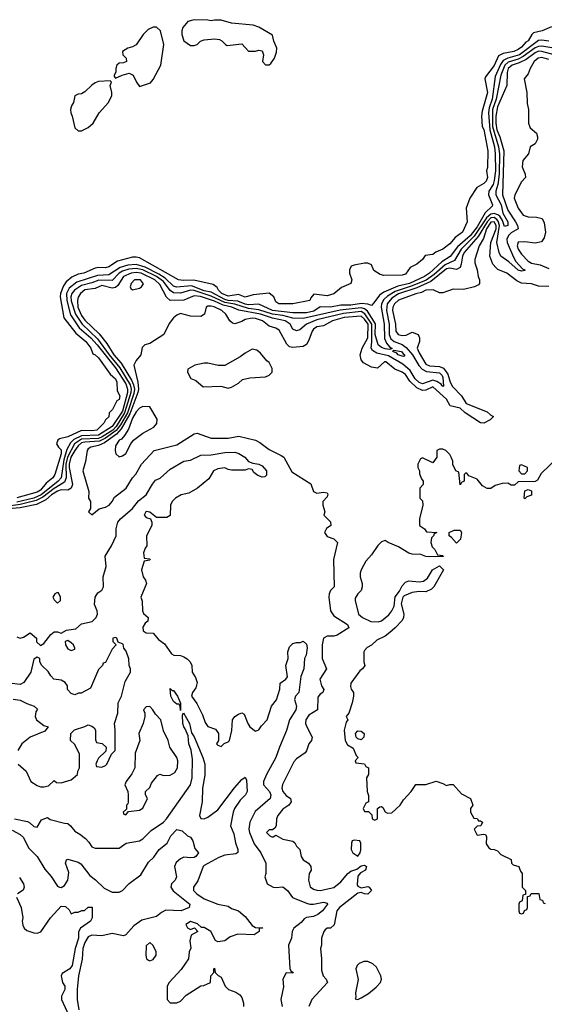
# Model space of a CAD drawing. Header units: inches. Extents: x 2380053 to 2584298, y 380219 to 546618.
# Tile 354 of 656: x 2545428 to 2548504, y 391263 to 397036. Entities that reach past the tile are written whole.
import ezdxf

# ---------------------------------------------------------------- set-up
doc = ezdxf.new("R2010")
doc.units = ezdxf.units.IN
doc.header["$MEASUREMENT"] = 0
doc.layers.add('C5349', color=7, linetype='Continuous')

msp = doc.modelspace()

# ---------------------------------------------------------------- linework, layer by layer
at = {"layer": 'C5349', "color": 2}
for points, elevation in [([(2546450, 397036), (2546414.4, 397025.6), (2546384.7, 396990), (2546378, 396970), (2546378.8, 396950), (2546390, 396912), (2546430, 396884.7), (2546450, 396884.7), (2546468.8, 396891.1), (2546488, 396910), (2546510, 396918), (2546570, 396924.7), (2546599.6, 396919.6), (2546612.7, 396912.7), (2546634, 396890), (2546644.7, 396884.7), (2546730, 396894), (2546770, 396852), (2546810, 396851.3), (2546830, 396858), (2546850, 396854), (2546858, 396830), (2546852, 396790), (2546870, 396772), (2546890, 396772), (2546900.4, 396779.6), (2546922, 396810), (2546933.6, 396846.4), (2546935.3, 396870), (2546918, 396910), (2546910, 396946), (2546830, 396992.7), (2546796.9, 397003.1), (2546670, 397016), (2546610, 397033.2), (2546570, 397034), (2546550, 397028.7), (2546530, 397034)], 2), ([(2546230, 396992.7), (2546210, 396992.7), (2546181.7, 396978.3), (2546150.8, 396950), (2546110, 396888.7), (2546090, 396877.2), (2546062, 396870), (2546031.3, 396850), (2546032, 396830), (2546052, 396810), (2546054, 396790), (2546036.9, 396783.1), (2546010, 396782), (2545998, 396770), (2545991.3, 396750), (2545991.6, 396728.4), (2545982, 396710), (2545982, 396702), (2545990, 396694), (2546028.8, 396711.1), (2546070, 396722), (2546094, 396710), (2546112, 396670), (2546130, 396644.7), (2546194.8, 396665.2), (2546210, 396684.7), (2546255.1, 396770), (2546272, 396890), (2546253.2, 396970)], 2), ([(2545958, 396678), (2545890, 396672.7), (2545870, 396666), (2545850, 396652.7), (2545810, 396613.2), (2545790, 396601.2), (2545770, 396599), (2545751.2, 396588.9), (2545744, 396550), (2545730.7, 396530), (2545724.9, 396510), (2545727.7, 396490), (2545736.3, 396470), (2545750, 396402), (2545770, 396384.7), (2545790, 396384.7), (2545830, 396404.7), (2545859, 396430), (2545894, 396490), (2545948.7, 396550), (2545968.4, 396591.6), (2545968.7, 396610), (2545958, 396650), (2545966, 396670)], 2), ([(2546136, 395510), (2546101, 395510), (2546080.7, 395490), (2546076, 395470), (2546079.6, 395459.6), (2546090, 395451.3), (2546130, 395461), (2546142, 395470), (2546152.9, 395487.1)], 18), ([(2546790, 395104), (2546750, 395081.2), (2546721.4, 395058.6), (2546630, 395008), (2546591.6, 395008.4), (2546530, 395021.2), (2546510, 395021.2), (2546454, 395010), (2546412.7, 394987.3), (2546412, 394970), (2546431.6, 394931.6), (2546459.8, 394919.8), (2546502.8, 394882.8), (2546606.4, 394886.4), (2546650, 394876), (2546670, 394881), (2546710, 394904.7), (2546733.6, 394926.4), (2546776.9, 394936.9), (2546870, 394942), (2546890, 394952), (2546908, 394970), (2546908, 394990), (2546890, 395026), (2546876.4, 395036.4), (2546840.4, 395080.4), (2546818, 395098)], 22), ([(2547678, 395062), (2547670, 395062.4), (2547647.3, 395070), (2547640.1, 395080.1), (2547615.3, 395090), (2547622, 395098), (2547666.8, 395090), (2547676.2, 395076.2), (2547686.8, 395070)], 10), ([(2546150, 394768.7), (2546130, 394759), (2546110, 394736), (2546090, 394699.3), (2546065.3, 394634.7), (2546042.4, 394597.6), (2546024.4, 394575.6), (2546011.3, 394570), (2545990, 394538), (2545986.8, 394510), (2545991.2, 394491.1), (2546010, 394472), (2546030, 394478), (2546050, 394492), (2546079, 394550), (2546095.3, 394570), (2546149.4, 394610.6), (2546213.8, 394646.2), (2546232.1, 394667.9), (2546232.9, 394692.9), (2546190, 394766)], 22), ([(2548370, 394426), (2548358, 394422), (2548354, 394390), (2548370, 394374), (2548390, 394374), (2548406, 394390), (2548406, 394410)], 22), ([(2548390, 394226), (2548386, 394230), (2548390, 394274), (2548410, 394282), (2548430, 394274), (2548430, 394248), (2548402, 394238)], 22), ([(2547990, 393966), (2547960.4, 394000.4), (2547946, 394010), (2547946, 394030), (2547976.4, 394043.6), (2548010, 394042), (2548018, 394030), (2548012, 393990)], 22), ([(2545650, 393678), (2545634, 393670), (2545622, 393650), (2545630, 393634), (2545650, 393614), (2545666, 393630), (2545666, 393650), (2545655.3, 393675.3)], 18), ([(2545710, 393395.3), (2545694, 393390), (2545696, 393370), (2545710, 393346.8), (2545730, 393337.3), (2545750, 393346), (2545751.6, 393351.6), (2545742.7, 393370), (2545730, 393382.7)], 14), ([(2546322, 393102), (2546330, 393102), (2546353.4, 393070), (2546370.7, 393029.3), (2546370, 392986), (2546368.8, 393008.9), (2546362, 393022), (2546350, 393022), (2546330, 393039), (2546313.2, 393070), (2546310, 393114)], 10), ([(2546190, 393008), (2546170, 393006), (2546154, 392990), (2546162, 392970), (2546162, 392950), (2546151.3, 392910), (2546126, 392850), (2546132, 392810), (2546105.4, 392734.6), (2546102, 392650), (2546085.4, 392614.6), (2546052, 392570), (2546044.7, 392550), (2546062, 392510), (2546064.7, 392490), (2546064.7, 392450), (2546062, 392438), (2546054, 392430), (2546054, 392406), (2546034, 392390), (2546038, 392378), (2546050, 392374), (2546066, 392394), (2546130, 392402), (2546150, 392412), (2546178, 392470), (2546166, 392490), (2546166, 392510), (2546190, 392534), (2546200.2, 392559.8), (2546236.4, 392603.6), (2546250, 392612), (2546270, 392604.7), (2546310, 392606.8), (2546337.5, 392622.5), (2546354, 392650), (2546355.3, 392690), (2546348.7, 392710), (2546308.7, 392770), (2546298, 392810), (2546270, 392866), (2546255.3, 392930), (2546223.1, 392963.1), (2546208, 392990)], 14), ([(2547430, 392814), (2547410, 392819), (2547401.2, 392830), (2547396, 392850), (2547410, 392866.8), (2547430, 392864), (2547446.8, 392850), (2547446, 392830)], 22), ([(2547390, 392226), (2547378, 392222), (2547372.7, 392207.3), (2547371.3, 392170), (2547382, 392150), (2547410, 392131.3), (2547424, 392150), (2547428.4, 392168.4), (2547427.3, 392207.3), (2547422, 392222)], 22), ([(2546190, 391626), (2546170, 391606), (2546166.8, 391550), (2546172, 391530), (2546182, 391522), (2546190, 391518), (2546210, 391524.7), (2546228, 391550), (2546228.7, 391570), (2546210, 391608)], 10), ([(2547470, 391514.5), (2547446.4, 391513.6), (2547418.8, 391501.2), (2547406, 391490), (2547398, 391470), (2547411.9, 391408.2), (2547396.3, 391330), (2547398, 391302), (2547394, 391294), (2547410, 391291.3), (2547430, 391300.7), (2547473.1, 391326.9), (2547517.6, 391362.4), (2547544, 391390), (2547549.2, 391410), (2547545.2, 391430), (2547519.7, 391479.7), (2547499.1, 391499.1)], 22)]:
    msp.add_lwpolyline(points, close=True, dxfattribs=dict(at, elevation=elevation))
for points, elevation in [([(2548545.8, 396994.2), (2548491.3, 396970), (2548440.6, 396959.4), (2548430.3, 396949.7), (2548410, 396912.7), (2548395.6, 396904.4), (2548370, 396875.1), (2548350, 396861.6), (2548326, 396850), (2548262.3, 396837.7), (2548235.1, 396824.9), (2548210, 396767.3), (2548159.8, 396700.2), (2548156.3, 396690), (2548171.3, 396610), (2548140.4, 396499.6), (2548136.3, 396470), (2548140.7, 396410), (2548150, 396391.3), (2548173.7, 396266.3), (2548170.5, 396170), (2548166, 396150), (2548170.3, 396110), (2548164, 396090), (2548150, 396076), (2548108.6, 396051.5), (2548066.8, 395990), (2548046.8, 395930), (2548051.3, 395850), (2548024, 395790), (2547981.4, 395758.6), (2547950, 395722), (2547910, 395689.6), (2547868, 395672), (2547850, 395659), (2547806.4, 395653.6), (2547790.6, 395629.4), (2547756.8, 395603.2), (2547717.3, 395582.7), (2547690, 395544), (2547670, 395537.2), (2547563.6, 395536.4), (2547542, 395542), (2547505.2, 395565.2), (2547490, 395598), (2547470, 395608), (2547450, 395608.7), (2547390, 395597.2), (2547372, 395590), (2547361, 395570), (2547361, 395550), (2547376, 395510), (2547370, 395488.7), (2547314.4, 395465.6), (2547270.5, 395429.5), (2547230, 395416), (2547152.7, 395427.3), (2547135.3, 395404.7), (2547130, 395389.2), (2547030, 395369.5), (2546948, 395370), (2546930, 395382), (2546917.2, 395410), (2546890, 395432.7), (2546797.5, 395422.5), (2546750.4, 395409.6), (2546710, 395424.7), (2546650, 395415.4), (2546614, 395430), (2546593.6, 395450), (2546585.4, 395465.4), (2546562.7, 395482.7), (2546448.8, 395508.8), (2546386.2, 395506.2), (2546359, 395510), (2546130, 395639.6), (2546110, 395644.2), (2546090, 395643), (2546000.3, 395619.7), (2545950, 395587.8), (2545930, 395580.7), (2545890, 395582.9), (2545870, 395579.5), (2545804.7, 395550), (2545770, 395543), (2545733.7, 395526.3), (2545700.2, 395499.8), (2545683.6, 395476.4), (2545666.4, 395430), (2545664.4, 395410), (2545687.1, 395287.1), (2545757.3, 395197.3), (2545815.3, 395150), (2545844, 395110), (2545856, 395076), (2545870, 395070.8), (2545890, 395054), (2545958.5, 394958.5), (2545990, 394930.6), (2545997.3, 394910), (2545999.6, 394859.6), (2546014, 394830), (2546010, 394808.7), (2545998, 394802), (2545971.3, 394750), (2545952, 394730), (2545950, 394708), (2545930.6, 394689.4), (2545921, 394670), (2545880.7, 394630), (2545850, 394625), (2545790, 394626.4), (2545710.7, 394590), (2545661.6, 394578.4), (2545651, 394570), (2545644, 394550), (2545654.8, 394530), (2545670, 394514.8), (2545670.2, 394490.2), (2545634.4, 394370), (2545621.6, 394350), (2545582.4, 394317.6), (2545550, 394278), (2545530, 394265.7), (2545410, 394231.5)], 2), ([(2548549.1, 396870.9), (2548490, 396881), (2548470, 396879.5), (2548450, 396871.2), (2548380.6, 396819.4), (2548350, 396804.5), (2548292.5, 396787.5), (2548272.5, 396770), (2548249.4, 396710), (2548221.8, 396570), (2548200.9, 396510), (2548201, 396410), (2548234.8, 396290), (2548241, 396250), (2548239, 396130), (2548231.5, 396070), (2548220.2, 396030), (2548220.7, 396010), (2548250.2, 395949.8), (2548261.3, 395901.3), (2548291.2, 395850), (2548290.2, 395829.8), (2548270, 395822.7), (2548258, 395858), (2548243.3, 395883.3), (2548231.7, 395891.7), (2548210, 395899.2), (2548190, 395895.9), (2548165.7, 395874.3), (2548093.5, 395766.5), (2548017.1, 395690), (2547976.7, 395623.3), (2547922.2, 395597.8), (2547857.9, 395542.1), (2547810.4, 395509.5), (2547730, 395474.9), (2547630, 395442.8), (2547584.5, 395415.5), (2547563.9, 395396.1), (2547550.2, 395370), (2547546.8, 395350), (2547564.7, 395250), (2547567.4, 395167.4), (2547578.9, 395138.9), (2547597.2, 395117.2), (2547612.7, 395107.3), (2547598.7, 395101.3), (2547570, 395105.6), (2547550, 395113.3), (2547529.9, 395129.9), (2547512.3, 395190), (2547513.5, 395253.5), (2547466.6, 395326.6), (2547450, 395340.5), (2547430, 395345.7), (2547306.5, 395333.5), (2547090, 395283.5), (2547030, 395286.3), (2546970, 395301.3), (2546910, 395309.4), (2546830, 395335.2), (2546770, 395342.2), (2546690, 395367), (2546630, 395378), (2546550, 395414.2), (2546450, 395447.3), (2546430, 395449.8), (2546370, 395432.5), (2546330, 395434), (2546310, 395448.4), (2546270, 395500.2), (2546230.7, 395530), (2546150, 395568.8), (2546110, 395577.5), (2546067.1, 395572.9), (2546030, 395561.3), (2546010.7, 395549.3), (2545970, 395507.6), (2545891.5, 395508.5), (2545850, 395492.2), (2545790, 395478.3), (2545749.1, 395450), (2545733.4, 395430), (2545728.3, 395411.7), (2545730, 395388), (2545755.1, 395310), (2545793.7, 395250), (2545883.9, 395163.9), (2545952.6, 395070), (2546015.2, 394995.2), (2546074.8, 394894.8), (2546081, 394870), (2546079.6, 394850), (2546042.9, 394730), (2545992.8, 394650), (2545973.4, 394630), (2545910.6, 394589.4), (2545890, 394580.8), (2545790, 394576), (2545749.5, 394550), (2545707.1, 394470), (2545699, 394430), (2545699.5, 394350), (2545690, 394323.5), (2545630, 394287.4), (2545564.1, 394235.9), (2545523.5, 394216.5), (2545430, 394194.1), (2545250, 394167)], 10), ([(2548530, 396911), (2548490, 396915.8), (2548470, 396913.3), (2548359.1, 396830), (2548290.1, 396809.9), (2548263.6, 396796.4), (2548247.2, 396772.8), (2548216.3, 396703.7), (2548198.6, 396570), (2548181.2, 396518.7), (2548177.7, 396490), (2548183.9, 396390), (2548211.3, 396290), (2548216.6, 396250), (2548218.4, 396150), (2548210, 396093.2), (2548203.8, 396070), (2548179, 396030), (2548176, 396010), (2548200.5, 395950), (2548197.6, 395942.4), (2548157.2, 395902.8), (2548110, 395820.8), (2548070, 395768.3), (2547994.9, 395705.1), (2547952.5, 395647.5), (2547903.9, 395616.1), (2547830, 395549.1), (2547801.7, 395530), (2547713.7, 395490), (2547645.6, 395474.4), (2547562.1, 395437.9), (2547538.6, 395421.4), (2547505.1, 395374.9), (2547490, 395360.9), (2547468.9, 395368.9), (2547431.3, 395371.3), (2547370, 395361.7), (2547310, 395362.5), (2547250, 395349.8), (2547190, 395352.8), (2547152.4, 395327.6), (2547110, 395317.4), (2547030, 395317), (2546910, 395330.6), (2546830, 395367), (2546770, 395364.6), (2546750, 395367.8), (2546706, 395385.9), (2546650, 395389.9), (2546630, 395395.9), (2546550, 395438.3), (2546510, 395447.1), (2546435.1, 395475.1), (2546347.8, 395467.8), (2546330, 395473.6), (2546280.1, 395520.1), (2546244.4, 395544.4), (2546164, 395584), (2546110, 395601.2), (2546062.7, 395597.3), (2546016.1, 395583.9), (2545950, 395539.4), (2545883.8, 395536.2), (2545763.5, 395496.5), (2545718.6, 395461.4), (2545702, 395430), (2545703.2, 395390), (2545725.4, 395305.3), (2545777.1, 395230), (2545844.2, 395170), (2545881.1, 395130), (2545990, 394994), (2546050, 394901.5), (2546060.1, 394870), (2546059.8, 394850), (2546030, 394740.9), (2545969.2, 394650), (2545890, 394599.9), (2545790, 394595.6), (2545746, 394574), (2545724.8, 394555.2), (2545704.7, 394515.3), (2545685.5, 394454.5), (2545671.6, 394350), (2545654.2, 394330), (2545553.2, 394250), (2545510, 394230.5), (2545410, 394207.4)], 6), ([(2548568.9, 396828.9), (2548490, 396849.8), (2548470, 396850.6), (2548450, 396841.6), (2548397.9, 396802.1), (2548357.5, 396782.5), (2548314.9, 396770), (2548292.8, 396750), (2548286.4, 396726.4), (2548283.6, 396650), (2548230, 396525.6), (2548219.2, 396470), (2548219.5, 396430), (2548226.1, 396390), (2548243, 396350), (2548266.1, 396266.1), (2548259.1, 396010), (2548290, 395918.4), (2548336, 395850), (2548347, 395830), (2548350.8, 395810), (2548310, 395786), (2548294, 395770), (2548284.7, 395750), (2548286.2, 395730), (2548322.9, 395642.8), (2548338, 395618), (2548376.1, 395576.1), (2548390.8, 395570), (2548390, 395566), (2548370, 395560.9), (2548350, 395568.2), (2548296.8, 395616.8), (2548249.8, 395649.8), (2548240.3, 395670), (2548226.2, 395730), (2548241.8, 395830), (2548234.1, 395854.1), (2548225.2, 395865.2), (2548210, 395875.8), (2548190, 395873.6), (2548169.5, 395850.5), (2548115.5, 395764.5), (2548034, 395670), (2548023.8, 395650), (2548017.1, 395602.9), (2548010, 395583.7), (2547990, 395571.6), (2547950, 395578.2), (2547930, 395574.5), (2547839.5, 395500.5), (2547756.3, 395463.8), (2547650, 395427.6), (2547610, 395402.5), (2547582.7, 395370), (2547578, 395330), (2547594, 395250), (2547595, 395190), (2547604.7, 395164.7), (2547623.1, 395150), (2547670.9, 395130.9), (2547694.5, 395114.5), (2547731.2, 395071.2), (2547768.7, 395008.7), (2547787.5, 394987.5), (2547813.6, 394973.6), (2547890, 394965.3), (2547905.3, 394950), (2547910, 394937.3), (2547913.4, 394886.6), (2547910, 394884.5), (2547898.5, 394898.5), (2547874.5, 394914.5), (2547850, 394922.5), (2547790, 394901.1), (2547770, 394908.9), (2547747.2, 394930), (2547718.2, 394978.2), (2547675.3, 395015.3), (2547590, 395064.7), (2547521.2, 395081.2), (2547496.4, 395096.4), (2547489.7, 395110), (2547493.6, 395146.4), (2547492.9, 395250), (2547452, 395312), (2547430, 395324.3), (2547326, 395314), (2547170, 395276.5), (2547109.4, 395250.6), (2547070, 395217), (2547050, 395212.3), (2547030, 395221.2), (2547013.3, 395250), (2546984.5, 395270), (2546910, 395286.5), (2546839.5, 395310), (2546713.3, 395333.3), (2546671.4, 395350), (2546621.7, 395361.7), (2546570, 395385.6), (2546487.9, 395412.1), (2546450, 395417.4), (2546390, 395391.1), (2546310, 395389.7), (2546288.6, 395408.6), (2546250, 395483.5), (2546220.4, 395510), (2546139.6, 395550), (2546110, 395554.1), (2546080.7, 395550), (2546036.5, 395530), (2546003.2, 395476.8), (2545990, 395466.6), (2545970, 395462.7), (2545910, 395477.2), (2545870, 395459.1), (2545810, 395451.8), (2545784.2, 395430), (2545770, 395409), (2545765.8, 395390), (2545769.4, 395350), (2545790, 395302.3), (2545810, 395274.3), (2545894.6, 395194.6), (2545938.1, 395138.1), (2545980.2, 395070), (2546022.9, 395022.9), (2546082.7, 394922.7), (2546095.1, 394895.1), (2546099.9, 394870), (2546096, 394844), (2546058.9, 394730), (2546018.6, 394661.4), (2545992.7, 394627.3), (2545930, 394582.6), (2545895.1, 394564.9), (2545810, 394559.6), (2545790, 394554), (2545770, 394537.4), (2545750, 394509.7), (2545727.5, 394470), (2545718.4, 394430), (2545718, 394410), (2545736.5, 394310), (2545730, 394289.5), (2545710, 394278), (2545670, 394278.8), (2545650, 394271.4), (2545614.6, 394250), (2545580, 394220), (2545526.6, 394193.4), (2545430, 394173.7), (2545382.8, 394170)], 14), ([(2548530, 396802.4), (2548490, 396814.4), (2548468.6, 396810), (2548445.3, 396790), (2548422, 396750), (2548410, 396718), (2548386, 396690), (2548400.7, 396610), (2548404, 396544), (2548411.3, 396510), (2548411.3, 396430), (2548421, 396401), (2548458, 396370), (2548464.7, 396350), (2548463.6, 396336.4), (2548451.2, 396308.9), (2548422, 396290), (2548411.3, 396250), (2548377.3, 396210), (2548374, 396174), (2548392, 396130), (2548394, 396110), (2548370, 396086), (2548331, 396010), (2548327.7, 395990), (2548351, 395930), (2548381, 395890), (2548410, 395879.1), (2548458, 395878), (2548490.8, 395870.8), (2548504, 395844), (2548510.6, 395789.4), (2548502.5, 395757.5), (2548486.8, 395733.2), (2548450, 395726), (2548390, 395734), (2548350, 395731.8), (2548344.4, 395710), (2548350.5, 395690), (2548370, 395662), (2548410, 395620.5), (2548430, 395607.6), (2548479.2, 395599.2), (2548530, 395576.3)], 18), ([(2548530, 395471.6), (2548470, 395473.3), (2548430, 395486.6), (2548370, 395491.8), (2548343.9, 395503.9), (2548284, 395550), (2548232.1, 395572.1), (2548221.5, 395581.5), (2548202.5, 395602.5), (2548184, 395650), (2548190.8, 395730), (2548221, 395810), (2548222.4, 395830), (2548210, 395851.2), (2548190, 395848.9), (2548164.2, 395810), (2548147.1, 395752.9), (2548122, 395710), (2548096, 395630), (2548096, 395610), (2548111, 395570), (2548116, 395530), (2548124.7, 395510), (2548124.7, 395490), (2548118, 395482), (2548094, 395470), (2548030, 395454), (2547970, 395455.1), (2547910, 395434), (2547890, 395434), (2547851.7, 395451.7), (2547810, 395449.5), (2547783.6, 395436.4), (2547750, 395429.4), (2547650, 395390.9), (2547626, 395370), (2547616, 395350), (2547613.7, 395330), (2547632.4, 395250), (2547632.7, 395210), (2547647.7, 395190), (2547670, 395183.7), (2547693.1, 395186.9), (2547730, 395204), (2547764.7, 395190), (2547772, 395170), (2547772, 395150), (2547758.8, 395110), (2547770, 395082.8), (2547810, 395017.1), (2547830, 395006), (2547890, 395002.2), (2547912.9, 394992.9), (2547937.9, 394957.9), (2547951.3, 394910), (2547964.9, 394884.9), (2548018.4, 394830), (2548046, 394786), (2548170, 394737), (2548190, 394718), (2548206, 394710), (2548187.3, 394690), (2548150, 394669.4), (2548130, 394671.8), (2548040.9, 394730), (2548010, 394757.2), (2547952.3, 394772.3), (2547929.6, 394810), (2547850, 394884.2), (2547810, 394864.2), (2547790, 394861.1), (2547756.5, 394876.5), (2547716.5, 394916.5), (2547690, 394955.1), (2547670, 394969.5), (2547627.3, 394987.3), (2547574, 395030), (2547566, 395030), (2547526.8, 394993.2), (2547490, 394998), (2547443.9, 395023.9), (2547430, 395042), (2547423.6, 395070), (2547435.4, 395110), (2547469.7, 395170), (2547471, 395250), (2547450, 395279.8), (2547430, 395297.1), (2547330, 395289.8), (2547262, 395270), (2547210, 395241.6), (2547170, 395235.4), (2547150, 395222), (2547142, 395210), (2547123.4, 395156.6), (2547108.7, 395131.3), (2547090, 395120.7), (2547030, 395113.6), (2547010, 395118), (2546994.3, 395134.3), (2546950, 395215.1), (2546930, 395227), (2546890, 395238), (2546852.3, 395270), (2546810, 395284), (2546790, 395285.1), (2546750, 395278.4), (2546730, 395266.6), (2546690, 395253.2), (2546676.5, 395256.5), (2546659, 395270), (2546636, 395310), (2546613.2, 395330), (2546568.4, 395351.6), (2546550, 395356.9), (2546530, 395356), (2546521, 395350), (2546511, 395309), (2546490, 395295.3), (2546430, 395297.2), (2546370, 395314), (2546350, 395304), (2546330, 395288.7), (2546304.5, 395255.5), (2546272, 395190), (2546190, 395137.2), (2546162, 395130), (2546146.4, 395113.6), (2546138, 395070), (2546110, 395038), (2546096, 395010), (2546120.8, 394910), (2546124.2, 394870), (2546120.9, 394850), (2546074.2, 394725.8), (2546023, 394637), (2545995, 394605), (2545924.9, 394555.1), (2545890, 394538.9), (2545844.7, 394530), (2545830, 394519), (2545822.8, 394510), (2545814.4, 394445.6), (2545798, 394390), (2545834, 394270), (2545831.2, 394231.1), (2545842, 394210), (2545842, 394170), (2545832, 394150), (2545850, 394132), (2545892.9, 394167.1), (2545930, 394177.3), (2545951.5, 394188.5), (2545969.2, 394210), (2545983, 394237), (2546051.3, 394288.7), (2546089.3, 394350), (2546109.6, 394370.4), (2546142.7, 394430), (2546215.3, 394510), (2546350, 394544), (2546450, 394606.8), (2546469.3, 394610.7), (2546550, 394583), (2546650, 394582), (2546713.7, 394593.7), (2546810.5, 394570.5), (2546836.7, 394556.7), (2546890, 394515.5), (2546961.1, 394481.1), (2546976, 394470), (2547024.1, 394384.1), (2547134.4, 394314.4), (2547151.3, 394270), (2547170, 394258.8), (2547210, 394264.7), (2547230, 394262), (2547234.8, 394254.8), (2547230, 394238), (2547206, 394210), (2547204.7, 394190), (2547218, 394150), (2547212, 394130), (2547250, 394092), (2547251.3, 394070), (2547227.3, 394052.7), (2547216, 394030), (2547230, 394004.7), (2547270, 393992), (2547290.8, 393970), (2547268, 393870), (2547271, 393710), (2547250, 393688.7), (2547242, 393670), (2547240.7, 393650), (2547250.5, 393570), (2547270, 393540.5), (2547350.7, 393490), (2547358, 393470), (2547290, 393427), (2547270, 393422), (2547230, 393421.2), (2547210, 393408.7), (2547200.5, 393370), (2547202, 393290), (2547226.8, 393230), (2547186.8, 393170), (2547197.3, 393130), (2547211, 393109), (2547204.7, 393090), (2547190, 393081.2), (2547176.3, 393063.7), (2547174.9, 392990), (2547122.3, 392957.7), (2547104.9, 392930), (2547104, 392910), (2547110.7, 392890), (2547142.8, 392830), (2547138.8, 392810), (2547122.8, 392790), (2547110.5, 392749.5), (2547102.5, 392737.5), (2547050, 392701.2), (2547035.8, 392684.2), (2546968.6, 392551.4), (2546965.5, 392530), (2546970.7, 392510), (2546990, 392487.3), (2547014.8, 392470), (2547019.1, 392450), (2547006.8, 392430), (2546970, 392406), (2546940.7, 392370), (2546934, 392350), (2546931, 392309), (2546924.7, 392295.3), (2546910, 392286), (2546890, 392286), (2546874, 392270), (2546894, 392250), (2546905.4, 392245.4), (2546914.6, 392245.4), (2546930, 392254), (2546970.9, 392230.9), (2547030, 392218.8), (2547041, 392210), (2547051, 392190), (2547070.8, 392170), (2547078.8, 392130), (2547090.5, 392110.5), (2547121, 392090), (2547134.8, 392070), (2547136, 392050), (2547124.7, 392030), (2547121, 391990), (2547131, 391951), (2547150, 391938), (2547170, 391931), (2547190, 391930.8), (2547270, 391947), (2547310, 391980.3), (2547351.8, 392030), (2547370, 392042.6), (2547404.4, 392055.6), (2547430, 392074.9), (2547450, 392078.4), (2547462, 392070), (2547455.5, 392050), (2547425.5, 392034.5), (2547410, 392014), (2547405.9, 391965.8), (2547410, 391956), (2547430, 391944.7), (2547470, 391953), (2547478, 391950), (2547490.6, 391930), (2547470, 391909.4), (2547449.6, 391909.6), (2547430, 391919), (2547410, 391914), (2547303, 391830), (2547287.7, 391810), (2547272.2, 391727.8), (2547250, 391709), (2547230, 391708.7), (2547219.8, 391700.2), (2547211.3, 391690), (2547198, 391650), (2547198, 391610), (2547191.3, 391590), (2547198, 391530), (2547196.9, 391463.1), (2547206.8, 391430), (2547224.7, 391410), (2547232, 391390), (2547141, 391290), (2547122.8, 391250)], 18), ([(2545410, 393417.3), (2545430, 393410.4), (2545450, 393414.9), (2545490, 393441), (2545526, 393410), (2545527.1, 393387.1), (2545550, 393366), (2545570, 393378), (2545609.3, 393430.7), (2545630, 393446), (2545650, 393446), (2545670, 393438), (2545702.9, 393457.1), (2545756.6, 393463.4), (2545790, 393494), (2545853.4, 393506.6), (2545875.3, 393530), (2545884, 393550), (2545882, 393570), (2545867, 393607), (2545869.6, 393650.4), (2545885.1, 393674.9), (2545910, 393691.3), (2545919.3, 393710), (2545917, 393770), (2545934.5, 393830), (2545929.2, 393890), (2545965.2, 393950), (2545992.7, 394010), (2545994, 394050), (2546004, 394090), (2546019, 394110), (2546090, 394170.7), (2546124.6, 394215.4), (2546169.4, 394250), (2546206.8, 394313.2), (2546224.8, 394335.2), (2546251.9, 394348.1), (2546310, 394400.7), (2546390, 394448), (2546430, 394454), (2546490, 394483), (2546550, 394483.8), (2546630, 394498), (2546690, 394499.5), (2546713.1, 394493.1), (2546747.3, 394470), (2546770, 394444.7), (2546794.8, 394434.8), (2546830, 394430.6), (2546850, 394420.7), (2546874, 394390), (2546874.8, 394365.2), (2546864.7, 394355.3), (2546850, 394354), (2546823.7, 394363.7), (2546801.5, 394381.5), (2546790, 394398), (2546780.4, 394400.4), (2546770, 394402), (2546750, 394395.3), (2546670, 394395.3), (2546650, 394398), (2546630, 394408), (2546590, 394402), (2546564.7, 394390), (2546536.9, 394343.1), (2546470, 394288.7), (2546419.6, 394260.4), (2546374, 394250), (2546342, 394230), (2546322, 394210), (2546312, 394190), (2546310, 394128), (2546290, 394118), (2546230, 394118), (2546190, 394148), (2546171.8, 394151.8), (2546166.8, 394150), (2546158, 394130), (2546170, 394118), (2546194, 394110), (2546202, 394090), (2546202, 394070), (2546172, 394010), (2546174, 393950), (2546163.6, 393936.4), (2546154, 393910), (2546158, 393878), (2546190, 393874), (2546192, 393870), (2546190, 393866), (2546158, 393862), (2546141, 393810), (2546151.3, 393770), (2546166, 393750), (2546171, 393730), (2546138, 393650), (2546146.4, 393626.4), (2546147.7, 393570), (2546154.4, 393554.4), (2546181, 393530), (2546178.8, 393510), (2546162.5, 393497.5), (2546150, 393474), (2546152.4, 393452.4), (2546170, 393441.1), (2546210, 393438.8), (2546242.4, 393402.4), (2546276.7, 393376.7), (2546318.5, 393318.5), (2546330.6, 393310.6), (2546370, 393307), (2546390, 393299.5), (2546409, 393289), (2546428.2, 393270), (2546436.4, 393250), (2546439.5, 393210), (2546458.9, 393178.9), (2546467.8, 393150), (2546461.5, 393118.5), (2546440.5, 393090), (2546435.5, 393070), (2546466.2, 393026.2), (2546499.9, 392959.9), (2546515.3, 392915.3), (2546530, 392892), (2546575.3, 392875.3), (2546594, 392850), (2546594, 392810), (2546582, 392790), (2546590, 392782), (2546610, 392774), (2546627.3, 392792.7), (2546650, 392802), (2546658, 392810), (2546672.5, 392867.5), (2546675.3, 392930), (2546688.7, 392950), (2546710, 392964.7), (2546730, 392972), (2546743.6, 392963.6), (2546764.7, 392910), (2546778, 392890), (2546810, 392864.7), (2546830, 392871.3), (2546844.8, 392895.2), (2546879, 392930), (2546904, 393010), (2546932.9, 393047.1), (2546953.2, 393110), (2546954.6, 393145.4), (2546988.7, 393170), (2546997.2, 393182.8), (2546989.1, 393249.1), (2547001.2, 393290), (2546999.3, 393330), (2547010, 393358), (2547030, 393378), (2547050, 393384.7), (2547075.3, 393384.7), (2547090, 393392), (2547110, 393374), (2547113.4, 393353.4), (2547106.8, 393310), (2547097.3, 393290), (2547094.8, 393230), (2547075.9, 393184.1), (2547064.7, 393090), (2547044.7, 393070), (2547038.8, 393050), (2547050.5, 393010), (2547046.4, 392990), (2547009, 392931), (2546991.8, 392868.2), (2546950.3, 392770), (2546930.4, 392710), (2546874.4, 392610), (2546858, 392570), (2546857.3, 392550), (2546892.2, 392510), (2546899.5, 392490), (2546896.4, 392470), (2546807.7, 392392.3), (2546777.1, 392330), (2546772, 392290), (2546775.8, 392270), (2546803.1, 392203.1), (2546842, 392150), (2546871.3, 392090), (2546872, 392030), (2546866, 392010), (2546878, 391970), (2546914, 391950), (2546930, 391946.8), (2546970, 391950.8), (2546998.8, 391930), (2547028.1, 391888.1), (2547110, 391856.5), (2547130, 391850.3), (2547150, 391850.3), (2547210, 391861.3), (2547230, 391856), (2547233, 391850), (2547203.8, 391810), (2547176.3, 391790), (2547150, 391777.4), (2547110, 391771.6), (2547096.7, 391763.3), (2547077.6, 391742.4), (2547036, 391710), (2547026, 391690), (2547021, 391650), (2547004.9, 391610), (2547012, 391472), (2547018, 391458), (2547032, 391450), (2547030, 391446), (2546990, 391448), (2546971.3, 391410), (2546974.4, 391365.6), (2546958.8, 391290), (2546966, 391250)], 14), ([(2548586.4, 394473.6), (2548485.4, 394374.6), (2548463.6, 394336.4), (2548450, 394328), (2548350, 394326), (2548330, 394306), (2548310, 394306), (2548290, 394318), (2548256.4, 394316.4), (2548215.3, 394304.7), (2548190, 394288), (2548170, 394288), (2548142, 394302), (2548110, 394342), (2548062, 394362), (2548050, 394378), (2548042, 394378), (2548034, 394370), (2548034, 394330), (2548018, 394322), (2548010, 394308), (2548002, 394382), (2547986, 394390), (2547968.4, 394428.4), (2547967.3, 394447.3), (2547958, 394470), (2547950, 394486), (2547926, 394510), (2547910, 394518), (2547890, 394518), (2547874, 394510), (2547874, 394470), (2547850, 394438), (2547790, 394466), (2547778, 394462), (2547762, 394430), (2547762, 394410), (2547771.6, 394391.6), (2547772.7, 394372.7), (2547783.6, 394343.6), (2547794, 394330), (2547794, 394310), (2547774, 394290), (2547774, 394230), (2547790, 394214), (2547791.3, 394190), (2547772, 394110), (2547772, 394070), (2547802, 394050), (2547812.7, 394032.7), (2547874, 394030), (2547858, 394022), (2547854, 394010), (2547842, 393998), (2547838, 393970), (2547846, 393946), (2547862, 393930), (2547878, 393898), (2547910, 393894), (2547911.6, 393888.4), (2547830, 393886), (2547810, 393888), (2547780.4, 393900.4), (2547730, 393902), (2547710, 393908.7), (2547650, 393946), (2547588, 393970), (2547570, 393982), (2547550, 393975.3), (2547527.5, 393952.5), (2547490, 393898), (2547458, 393862), (2547431, 393810), (2547424.7, 393790), (2547424.7, 393770), (2547436, 393730), (2547436, 393710), (2547430.5, 393689.5), (2547410, 393668.7), (2547395.3, 393644.7), (2547394.8, 393630), (2547414, 393550), (2547438.8, 393530), (2547487.6, 393507.6), (2547530, 393504.9), (2547550, 393510.6), (2547593.1, 393546.9), (2547609.4, 393570), (2547623.2, 393596.8), (2547630, 393651.3), (2547655.1, 393684.9), (2547670, 393716), (2547690, 393738.8), (2547710, 393744.9), (2547770, 393740.7), (2547796, 393744), (2547818.6, 393761.4), (2547848.8, 393811.1), (2547890, 393834), (2547912, 393810), (2547856, 393710), (2547843.5, 393696.5), (2547810, 393681.2), (2547770, 393682.7), (2547730, 393678), (2547681.6, 393658.4), (2547674.8, 393650), (2547664.7, 393610), (2547680.5, 393550), (2547678, 393530), (2547670, 393514), (2547630.5, 393469.5), (2547598, 393442), (2547570, 393420.7), (2547522.9, 393397.1), (2547490, 393369), (2547464.5, 393355.5), (2547450, 393338), (2547446, 393330), (2547446, 393270), (2547450.7, 393249.3), (2547438, 393230), (2547422, 393218), (2547370, 393146), (2547367.1, 393127.1), (2547371, 393110), (2547384.7, 393090), (2547386, 393070), (2547378, 393030), (2547358, 392970), (2547342, 392950), (2547351, 392930), (2547342.8, 392917.2), (2547331, 392870), (2547336, 392810), (2547350, 392784.7), (2547383.6, 392763.6), (2547401, 392721), (2547412, 392710), (2547394, 392690), (2547398, 392678), (2547450, 392672), (2547458, 392658), (2547474, 392650), (2547474, 392610), (2547462, 392590), (2547464.7, 392510), (2547472.7, 392487.3), (2547474, 392450), (2547458, 392442), (2547442, 392410), (2547450, 392394), (2547472.7, 392392.7), (2547492.7, 392372.7), (2547494, 392350), (2547510, 392342), (2547526, 392350), (2547526, 392410), (2547540.4, 392419.6), (2547550, 392422), (2547556.9, 392416.9), (2547571.6, 392391.6), (2547583.6, 392383.6), (2547610, 392386), (2547659, 392430), (2547679.3, 392460.7), (2547724, 392510), (2547750, 392552), (2547810, 392552), (2547870, 392572), (2547910, 392558), (2547930, 392544.7), (2547950, 392551.3), (2547970, 392550.8), (2548017.6, 392497.6), (2548071, 392470), (2548084.7, 392430), (2548072, 392410), (2548072, 392390), (2548090, 392354), (2548110, 392351.3), (2548118, 392338), (2548130, 392338), (2548142, 392330), (2548131.2, 392308.9), (2548110, 392308), (2548092, 392290), (2548110, 392254), (2548150, 392261), (2548158.8, 392258.8), (2548165.4, 392245.4), (2548163.6, 392203.6), (2548179.6, 392179.6), (2548190, 392172), (2548210, 392171.3), (2548230, 392162), (2548250, 392142), (2548310, 392112), (2548312, 392090), (2548321, 392081), (2548354, 392070), (2548359.6, 392059.6), (2548363.6, 392043.6), (2548374, 392030), (2548374, 391950), (2548394, 391930), (2548394, 391906), (2548378, 391902), (2548374, 391870), (2548358, 391862), (2548354, 391850), (2548354, 391810), (2548358, 391798), (2548370, 391794), (2548382, 391798), (2548387.3, 391812.7), (2548402, 391818), (2548406, 391830), (2548406, 391894), (2548422, 391898), (2548427.3, 391912.7), (2548472.7, 391912.7), (2548478, 391878), (2548492.7, 391872.7), (2548498, 391858), (2548510, 391854)], 22), ([(2545418, 392670), (2545464.7, 392630), (2545492, 392570), (2545530, 392544.7), (2545550, 392538), (2545570, 392538), (2545596.4, 392543.6), (2545630, 392574), (2545643.6, 392563.6), (2545670, 392562), (2545730, 392578), (2545766, 392610), (2545768, 392630), (2545778, 392650), (2545778, 392730), (2545750, 392786), (2545726, 392810), (2545728, 392850), (2545748.4, 392871.6), (2545810, 392891.3), (2545830, 392902), (2545850, 392894), (2545863.6, 392883.6), (2545871.3, 392870), (2545872.7, 392812.7), (2545878, 392798), (2545911.6, 392791.6), (2545934, 392770), (2545932.7, 392747.3), (2545890, 392706), (2545882, 392690), (2545874, 392670), (2545878, 392658), (2545910, 392654), (2545930, 392662), (2545938, 392670), (2545966, 392730), (2545988, 392750), (2545988, 392872), (2545984, 392910), (2546004, 392970), (2546005.2, 393030), (2546024, 393070), (2546045.2, 393154.8), (2546078, 393210), (2546078, 393230), (2546068.7, 393250), (2546068.4, 393288.4), (2546052.9, 393332.9), (2546038, 393350), (2546033.6, 393373.6), (2546006, 393386), (2545998, 393410), (2545990, 393414), (2545974, 393410), (2545974, 393390), (2545994, 393370), (2545970, 393346), (2545930, 393266), (2545918, 393262), (2545914, 393250), (2545890, 393226), (2545843.6, 393116.4), (2545788, 393088), (2545772, 393088), (2545750, 393078), (2545730, 393086), (2545708.4, 393108.4), (2545708.7, 393130), (2545694, 393150), (2545670, 393164), (2545628, 393170), (2545610, 393188), (2545594.6, 393214.6), (2545558, 393250), (2545546, 393270), (2545546, 393290), (2545530, 393298), (2545510, 393286), (2545492, 393210), (2545451, 393149), (2545430, 393138), (2545383.1, 393143.1)], 14), ([(2545390, 393051), (2545430, 393046.8), (2545470, 393026), (2545511.6, 393011.6), (2545532.7, 392992.7), (2545522, 392978), (2545518.8, 392950), (2545526.8, 392930), (2545570, 392898), (2545594, 392890), (2545575.3, 392864.7), (2545490, 392829), (2545441, 392790), (2545416, 392750)], 14), ([(2545398, 392350), (2545473.7, 392333.7), (2545487.7, 392327.7), (2545510, 392304.7), (2545530, 392302), (2545556.4, 392343.6), (2545590, 392358), (2545606.8, 392346.8), (2545690, 392324), (2545710, 392322.8), (2545726, 392310), (2545750, 392278), (2545781, 392261), (2545814.4, 392234.4), (2545833.7, 392213.7), (2545850, 392186), (2545870, 392178), (2546010, 392178.8), (2546052.7, 392207.3), (2546130, 392222), (2546150, 392233.4), (2546198, 392282), (2546270, 392330.7), (2546289.3, 392350), (2546429.6, 392550), (2546438.9, 392590), (2546440.7, 392700.7), (2546433.8, 392753.8), (2546419.5, 392790), (2546416.5, 392836.5), (2546398.9, 392878.9), (2546390, 392889), (2546385.1, 392910), (2546382, 392958), (2546387.3, 392972.7), (2546422.8, 392910), (2546435.2, 392855.2), (2546450, 392831), (2546501.3, 392710), (2546512.7, 392670), (2546514, 392606), (2546499.3, 392530), (2546498, 392450), (2546483, 392370), (2546490, 392351.3), (2546510, 392350.7), (2546530, 392360.5), (2546590, 392403), (2546687.1, 392532.9), (2546730, 392581), (2546750, 392594), (2546756.8, 392576.8), (2546762.4, 392510), (2546752.7, 392490), (2546721.2, 392458.8), (2546688.2, 392410), (2546680.3, 392390), (2546664.4, 392310), (2546682.8, 392262.8), (2546693.4, 392210), (2546707.7, 392170), (2546706.8, 392153.2), (2546695.2, 392144.8), (2546630, 392136.9), (2546595.6, 392124.4), (2546510, 392076), (2546504, 392070), (2546472.4, 391987.6), (2546446.8, 391950), (2546447.3, 391930), (2546467.3, 391910), (2546510, 391880.5), (2546590, 391850.5), (2546650, 391838), (2546670, 391824.7), (2546710, 391811.3), (2546750, 391777.3), (2546790, 391724), (2546810, 391714), (2546830, 391710.8), (2546850, 391714), (2546852, 391710), (2546832.7, 391707.3), (2546831.3, 391690), (2546802, 391670), (2546706.9, 391673.1), (2546662.4, 391657.6), (2546630, 391635.3), (2546590, 391628.7), (2546576.4, 391636.4), (2546548.7, 391690), (2546510, 391712.7), (2546494, 391714), (2546470, 391734), (2546430, 391748.7), (2546402, 391730), (2546411.6, 391711.6), (2546430, 391702), (2546452, 391712), (2546472, 391690), (2546432.7, 391667.3), (2546426, 391634), (2546431.6, 391591.6), (2546422, 391570), (2546418, 391530), (2546373.7, 391466.3), (2546304.7, 391390), (2546292, 391370), (2546292, 391290), (2546310, 391272), (2546350, 391272), (2546370, 391282), (2546404.7, 391315.3), (2546489.1, 391370.9), (2546508, 391372), (2546546, 391390), (2546548, 391430), (2546566, 391450), (2546566, 391470), (2546570, 391474), (2546574, 391450), (2546591.6, 391431.6), (2546610, 391422), (2546632, 391370), (2546652, 391350), (2546694.4, 391334.4), (2546718, 391318), (2546730, 391302), (2546741, 391270), (2546741, 391250)], 10), ([(2545383.9, 392283.9), (2545430, 392258), (2545450, 392240.7), (2545479.2, 392179.2), (2545530.2, 392130.2), (2545574.9, 392054.9), (2545611.8, 392011.8), (2545650, 391956), (2545662, 391950), (2545670, 391947.3), (2545690, 391958.8), (2545710, 391991.3), (2545716.1, 392036.1), (2545696, 392090), (2545702, 392110), (2545710, 392114), (2545770, 392096.3), (2545786.2, 392086.2), (2545838, 392018), (2545872.8, 391992.8), (2545923.4, 391943.4), (2545970, 391920.5), (2546010, 391919.5), (2546030.8, 391929.2), (2546069.1, 391970.9), (2546138.4, 392021.6), (2546183.8, 392096.2), (2546214, 392126), (2546245.2, 392170), (2546292, 392208), (2546313.2, 392250), (2546350, 392286.8), (2546379.8, 392279.8), (2546411, 392251), (2546430, 392242), (2546442, 392222), (2546455.3, 392175.3), (2546476, 392150), (2546461, 392130), (2546450, 392123.7), (2546430, 392120.9), (2546390, 392124.5), (2546370, 392116), (2546345.1, 392094.9), (2546334.9, 392070), (2546347.3, 392010), (2546338.8, 391990), (2546318.8, 391970), (2546314, 391950), (2546328.4, 391928.4), (2546424.7, 391850), (2546422, 391830), (2546374, 391810), (2546284.4, 391815.6), (2546258.3, 391801.7), (2546230, 391777.6), (2546144.2, 391755.8), (2546097.6, 391722.4), (2546050.3, 391669.7), (2546035.8, 391664.2), (2545970, 391678.5), (2545910, 391663.5), (2545850, 391668.3), (2545830, 391658.7), (2545810, 391624.5), (2545798.6, 391590), (2545793.5, 391526.5), (2545771.9, 391430), (2545764.6, 391350), (2545765.3, 391290), (2545775.3, 391230)], 6), ([(2545427.1, 392007.1), (2545450.4, 391970), (2545453, 391950), (2545448, 391932), (2545414, 391910)], 2), ([(2545408.4, 391890), (2545436.3, 391830), (2545445.5, 391770), (2545443, 391750), (2545446.9, 391726.9), (2545454, 391710), (2545470, 391696.3), (2545510, 391682), (2545530, 391680.7), (2545551.6, 391688.4), (2545607.3, 391770), (2545670, 391837.3), (2545695.3, 391835.3), (2545716.9, 391816.9), (2545730, 391794), (2545750, 391802), (2545770, 391802), (2545792.7, 391812.7), (2545807.3, 391812.7), (2545830, 391832), (2545852.7, 391832.7), (2545852, 391770), (2545842, 391750), (2545784.7, 391710), (2545772.8, 391687.2), (2545771.9, 391650), (2545753.1, 391590), (2545734.9, 391490), (2545720.7, 391470), (2545677.1, 391442.9), (2545670.5, 391430), (2545679.3, 391390), (2545692.7, 391370), (2545692.7, 391350), (2545673.7, 391310), (2545672, 391290), (2545716.4, 391196.4)], 2)]:
    msp.add_lwpolyline(points, dxfattribs=dict(at, elevation=elevation))

doc.saveas('drawing.dxf')
